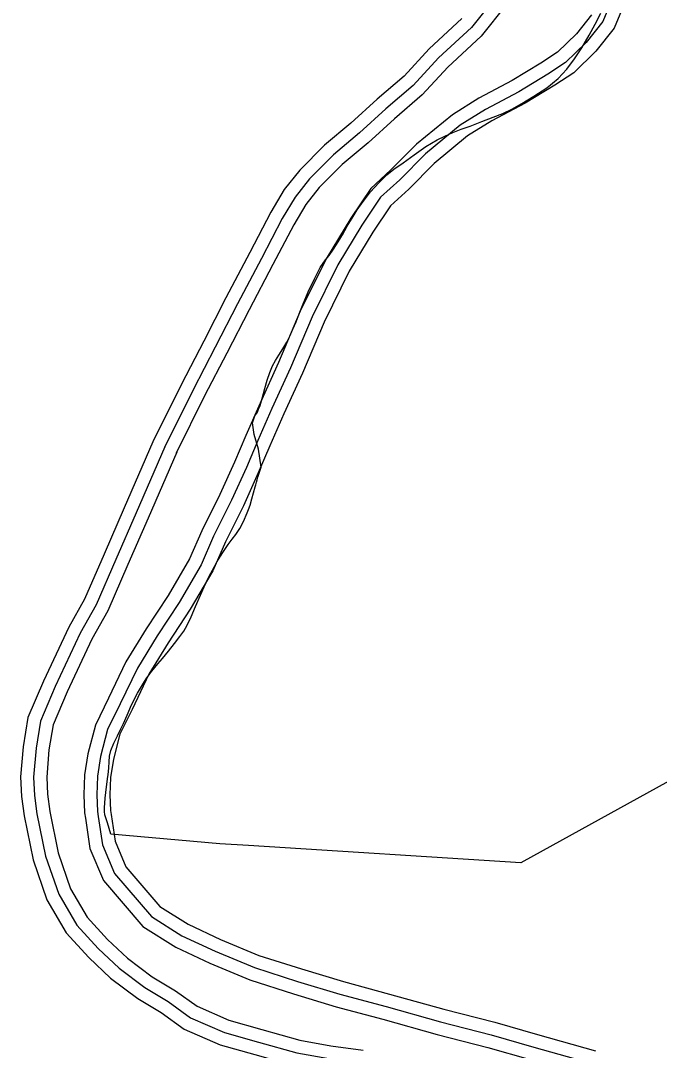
# Model space of a CAD drawing. Extents: x 884530 to 1028605, y 526725 to 653634.
# Drawn here: x 939498 to 941108, y 630357 to 632950 of the extents above; entities that cross this region are included whole.
import ezdxf

# ---------------------------------------------------------------- set-up
doc = ezdxf.new("R2010")
doc.units = 0
for name, color, linetype in [('Exist Boundary Political City Limit New', 7, 'Continuous'), ('Exist Hydrographic Bay Label', 7, 'Continuous'), ('Exist Hydrographic Buffer Line', 7, 'Continuous'), ('Map Preparation Boundary City Limit Buffer Line', 7, 'Continuous')]:
    doc.layers.add(name, color=color, linetype=linetype)

msp = doc.modelspace()

# ---------------------------------------------------------------- linework, layer by layer
at = {"layer": 'Exist Boundary Political City Limit New'}
for points in [[(940089.2, 631775.9), (940090.8, 631781.3), (940092.7, 631787.8), (940094.5, 631793.8), (940096.5, 631800.2), (940100.6, 631813), (940104.8, 631826), (940097.6, 631870.9), (940086.6, 631908.2), (940082.4, 631937.4), (940088.6, 631954.7), (940093.6, 631961.9), (940095.4, 631964.6), (940098.2, 631972), (940101.8, 631981.2), (940107.8, 632001.7), (940113.8, 632023.4), (940120, 632044.9), (940126.5, 632064.3), (940133.4, 632081), (940140.9, 632094.6), (940149.3, 632107.6), (940159.1, 632123.6), (940168.8, 632140.2), (940176.9, 632155.7), (940184.7, 632173.2), (940192.4, 632191.9), (940200.4, 632212), (940208.9, 632233.2), (940223.3, 632267.4), (940238.6, 632300.3), (940253.5, 632328.3), (940266.8, 632347.6), (940275.7, 632358.9), (940286.8, 632375), (940298.5, 632393.2), (940304.9, 632403.9), (940309.2, 632411.1), (940321.4, 632432.4), (940333.6, 632453.2), (940346.6, 632473.8), (940361.1, 632494.6), (940380.2, 632518.8), (940400.6, 632541.8), (940420.8, 632561.6), (940439.1, 632576.2), (940462, 632592.5), (940489.8, 632612.6), (940519.4, 632633), (940547.8, 632650.1), (940566.8, 632659.6), (940587, 632668.2), (940608.4, 632676.6), (940630.9, 632684.9), (940660.4, 632695.9), (940689.3, 632707), (940712.9, 632716.7), (940715.2, 632717.6), (940735.6, 632727.3), (940760.9, 632741.3), (940791.8, 632759.8), (940823.8, 632781.4), (940852.4, 632804.5), (940874.8, 632828), (940894.2, 632853.8), (940912.4, 632882.2), (940930.7, 632914), (940946, 632941.7), (940960.3, 632969.1)], [(941691.9, 631344.1), (940758.4, 630829.5), (940072.6, 630872.8), (940000, 630877.3), (939725.9, 630901.6), (939717.1, 630929.6), (939710.9, 630950.3), (939710.2, 630958.7), (939709.5, 630968.1), (939711.4, 630992), (939715.2, 631020.2), (939718.6, 631046.4), (939719.1, 631051.1), (939720.6, 631068.4), (939721.4, 631083.6), (939722.8, 631097.6), (939725.9, 631111.8), (939733.1, 631130.4), (939742.2, 631149.3), (939751.2, 631166.5), (939757.9, 631180.1), (939766.6, 631201.1), (939778.1, 631227.4), (939792.6, 631256.6), (939810.4, 631286.1), (939816.7, 631294.9), (939822.1, 631302.5), (939828.5, 631310.8), (939833.2, 631316.6), (939844.2, 631330), (939856, 631344), (939871, 631362.6), (939886.1, 631381.9), (939899.4, 631399.4), (939909.4, 631412.6), (939918.5, 631427.8), (939928.4, 631448.9), (939939.4, 631474.4), (939951.8, 631502.9), (939961.3, 631524.3), (939969.6, 631542.4), (939977.7, 631558.9), (939986.7, 631575.8), (939993.8, 631588.2), (939997.5, 631594.6), (940000, 631598.6), (940009.4, 631613.6), (940021.1, 631630.9), (940031.7, 631644.6), (940040.9, 631656.3), (940050.6, 631670.9), (940060.3, 631688.7), (940069.6, 631710.3), (940072.6, 631718.7), (940076.4, 631729.7), (940081.4, 631746.2), (940085.3, 631761.1), (940089.2, 631775.9)]]:
    msp.add_lwpolyline(points, dxfattribs=at)
at = {"layer": 'Exist Hydrographic Bay Label'}
for points in [[(941026.7, 633011.2), (940993.8, 632931.7), (940947.8, 632873.4), (940891.9, 632819), (940844.5, 632788), (940769.4, 632742.3), (940685.7, 632698.1), (940624.7, 632660), (940540.4, 632590.6), (940476.2, 632526), (940430.5, 632484.1), (940385.4, 632417.3), (940326.1, 632319.2), (940262.8, 632191), (940208.3, 632062.8), (940161.7, 631959.8), (940126.3, 631879.6), (940097.2, 631811.7), (940059.6, 631728.6), (940014.5, 631637.8), (939982.8, 631564.6), (939925.8, 631467.7), (939870.6, 631382.9), (939821.4, 631304.1), (939779.3, 631215.3), (939748.6, 631153.2), (939732.3, 631090.1), (939725.2, 631044.2), (939723.5, 631000.4), (939725.2, 630961.2), (939726.6, 630950.8), (939736.9, 630883.4), (939763.7, 630819.5), (939849.6, 630718.9), (939920.6, 630674.3), (940001.7, 630636.4), (940098.8, 630596.1), (940205.8, 630561.9), (940311.7, 630529.9), (940427.9, 630498.7), (940564.7, 630460.6), (940692.9, 630427.8), (940800.4, 630396.7), (940947, 630355.9)], [(940610, 632955.8), (940528, 632879.5), (940464.4, 632810.5), (940396.6, 632752.4), (940330.7, 632692.1), (940264.2, 632636.5), (940201.6, 632573.5), (940162.7, 632524.8), (940129.1, 632467.5), (940075.9, 632366.6), (940015.7, 632252.2), (939959.7, 632143.1), (939903.6, 632034.9), (939831.9, 631889.7)], [(939831.9, 631889.7), (939759.7, 631723.4), (939708.7, 631606.5), (939659.3, 631493.4), (939619.7, 631422.7), (939555.8, 631286.9), (939517.1, 631195.1), (939504.8, 631121.7), (939498.5, 631045.8), (939500.7, 630996), (939507.2, 630947.3), (939529.9, 630836.9), (939564.7, 630736.4), (939613.4, 630653.1), (939670.7, 630590.5), (939725.3, 630538.7), (939793.4, 630487.7), (939852.6, 630452.3), (939910.4, 630410.5), (940001, 630370.9), (940088.5, 630346.1), (940187.2, 630318.9), (940269.6, 630303.7), (940352.2, 630292.4)]]:
    msp.add_lwpolyline(points, dxfattribs=at)
at = {"layer": 'Exist Hydrographic Buffer Line'}
for points in [[(940995.6, 633021.8), (940965.3, 632948.4), (940923.4, 632895.4), (940871.3, 632844.7), (940826.9, 632815.8), (940753.2, 632770.8), (940669.3, 632726.5), (940605.5, 632686.7), (940518.3, 632614.9), (940453.5, 632549.7), (940405.5, 632505.7), (940357.8, 632435), (940297.3, 632335), (940233, 632204.7), (940178.3, 632076), (940131.7, 631973.2), (940096.2, 631892.7), (940067.2, 631824.9), (940029.9, 631742.7), (939984.8, 631651.7), (939953.5, 631579.5), (939897.9, 631485), (939842.9, 631400.5), (939792.6, 631319.8), (939749.7, 631229.6), (939717.7, 631164.7), (939700.1, 631096.7), (939692.5, 631047.3), (939690.6, 631000.4), (939692.5, 630958.3), (939694.1, 630946.2), (939705.1, 630874.5), (939735.4, 630802.1), (939827.9, 630693.8), (939904.9, 630645.4), (939988.5, 630606.3), (940087.5, 630565.3), (940196, 630530.6), (940302.6, 630498.3), (940419.3, 630467), (940556.3, 630428.9), (940684.3, 630396.1), (940791.5, 630365.1), (940938.5, 630324.2)], [(940694.9, 633009.4), (940634.1, 632933.4), (940551.2, 632856.3), (940487.3, 632786.8), (940418.3, 632727.9), (940352.3, 632667.4), (940286.4, 632612.3), (940226.2, 632551.7), (940189.8, 632506.1), (940157.8, 632451.6), (940105, 632351.4), (940044.9, 632237.1), (939988.8, 632128), (939932.9, 632020.1), (939861.3, 631875.1)], [(940721.6, 632990.2), (940658.3, 632911.1), (940574.5, 632833.2), (940510.1, 632763.2), (940440.1, 632703.3), (940373.9, 632642.7), (940308.6, 632588.1), (940250.7, 632529.8), (940216.9, 632487.5), (940186.5, 632435.6), (940134, 632336.1), (940074, 632222), (940018, 632113), (939962.1, 632005.3), (939890.7, 631860.6)], [(940936.7, 632965.2), (940898.9, 632917.4), (940850.7, 632870.5), (940809.4, 632843.5), (940737, 632799.4), (940653, 632755), (940586.3, 632713.4), (940496.2, 632639.2), (940430.7, 632573.4), (940380.5, 632527.3), (940330.1, 632452.7), (940268.5, 632350.7), (940203.1, 632218.4), (940148.2, 632089.2), (940101.8, 631986.6), (940066.1, 631905.7), (940037.2, 631838.2), (940000.3, 631756.7), (939955, 631665.5), (939924.2, 631594.4), (939870, 631502.3), (939815.2, 631418.1), (939763.8, 631335.6), (939720.2, 631243.9), (939686.8, 631176.2), (939667.9, 631103.3), (939659.8, 631050.5), (939657.8, 631000.3), (939659.8, 630955.4), (939661.6, 630941.5), (939673.3, 630865.5), (939707.1, 630784.7), (939806.2, 630668.7), (939889.2, 630616.6), (939975.2, 630576.3), (940076.2, 630534.5), (940186.3, 630499.2), (940293.6, 630466.8), (940410.6, 630435.4), (940547.8, 630397.2), (940675.7, 630364.4), (940782.5, 630333.5)], [(939862, 631876.6), (939789.7, 631710.3), (939738.8, 631593.3), (939688.7, 631478.8), (939648.9, 631407.6), (939585.7, 631273.5), (939548.8, 631185.9), (939537.4, 631117.6), (939531.3, 631045.2), (939533.4, 630998.9), (939539.5, 630952.8), (939561.6, 630845.6), (939594.7, 630750.2), (939640, 630672.6), (939694.1, 630613.5), (939746.5, 630563.9), (939811.7, 630515), (939870.6, 630479.8), (939926.8, 630439.1), (940012.1, 630401.9), (940097.4, 630377.7), (940194.6, 630350.9), (940274.8, 630336.1), (941038, 630155.9)], [(939892.1, 631863.5), (939819.8, 631697.3), (939768.9, 631580.2), (939718.1, 631464.2), (939678.1, 631392.6), (939615.7, 631260.2), (939580.6, 631176.8), (939570, 631113.5), (939564.2, 631044.6), (939566.1, 631001.8), (939571.9, 630958.2), (939593.3, 630854.4), (939624.6, 630764), (939666.6, 630692.2), (939717.5, 630636.5), (939767.6, 630589), (939830, 630542.3), (939888.7, 630507.2), (939943.2, 630467.8), (940023.1, 630432.8), (940106.2, 630409.3), (940201.9, 630382.9), (940280.1, 630368.5), (940361.1, 630357.4)]]:
    msp.add_lwpolyline(points, dxfattribs=at)
at = {"layer": 'Map Preparation Boundary City Limit Buffer Line'}
for points in [[(940089.2, 631775.9), (940090.8, 631781.3), (940092.7, 631787.8), (940094.5, 631793.8), (940096.5, 631800.2), (940100.6, 631813), (940104.8, 631826), (940097.6, 631870.9), (940086.6, 631908.2), (940082.4, 631937.4), (940088.6, 631954.7), (940093.6, 631961.9), (940095.4, 631964.6), (940098.2, 631972), (940101.8, 631981.2), (940107.8, 632001.7), (940113.8, 632023.4), (940120, 632044.9), (940126.5, 632064.3), (940133.4, 632081), (940140.9, 632094.6), (940149.3, 632107.6), (940159.1, 632123.6), (940168.8, 632140.2), (940176.9, 632155.7), (940184.7, 632173.2), (940192.4, 632191.9), (940200.4, 632212), (940208.9, 632233.2), (940223.3, 632267.4), (940238.6, 632300.3), (940253.5, 632328.3), (940266.8, 632347.6), (940275.7, 632358.9), (940286.8, 632375), (940298.5, 632393.2), (940304.9, 632403.9), (940309.2, 632411.1), (940321.4, 632432.4), (940333.6, 632453.2), (940346.6, 632473.8), (940361.1, 632494.6), (940380.2, 632518.8), (940400.6, 632541.8), (940420.8, 632561.6), (940439.1, 632576.2), (940462, 632592.5), (940489.8, 632612.6), (940519.4, 632633), (940547.8, 632650.1), (940566.8, 632659.6), (940587, 632668.2), (940608.4, 632676.6), (940630.9, 632684.9), (940660.4, 632695.9), (940689.3, 632707), (940712.9, 632716.7), (940715.2, 632717.6), (940735.6, 632727.3), (940760.9, 632741.3), (940791.8, 632759.8), (940823.8, 632781.4), (940852.4, 632804.5), (940874.8, 632828), (940894.2, 632853.8), (940912.4, 632882.2), (940930.7, 632914), (940946, 632941.7), (940960.3, 632969.1)], [(941691.9, 631344.1), (940758.4, 630829.5), (940072.6, 630872.8), (940000, 630877.3), (939725.9, 630901.6), (939717.1, 630929.6), (939710.9, 630950.3), (939710.2, 630958.7), (939709.5, 630968.1), (939711.4, 630992), (939715.2, 631020.2), (939718.6, 631046.4), (939719.1, 631051.1), (939720.6, 631068.4), (939721.4, 631083.6), (939722.8, 631097.6), (939725.9, 631111.8), (939733.1, 631130.4), (939742.2, 631149.3), (939751.2, 631166.5), (939757.9, 631180.1), (939766.6, 631201.1), (939778.1, 631227.4), (939792.6, 631256.6), (939810.4, 631286.1), (939816.7, 631294.9), (939822.1, 631302.5), (939828.5, 631310.8), (939833.2, 631316.6), (939844.2, 631330), (939856, 631344), (939871, 631362.6), (939886.1, 631381.9), (939899.4, 631399.4), (939909.4, 631412.6), (939918.5, 631427.8), (939928.4, 631448.9), (939939.4, 631474.4), (939951.8, 631502.9), (939961.3, 631524.3), (939969.6, 631542.4), (939977.7, 631558.9), (939986.7, 631575.8), (939993.8, 631588.2), (939997.5, 631594.6), (940000, 631598.6), (940009.4, 631613.6), (940021.1, 631630.9), (940031.7, 631644.6), (940040.9, 631656.3), (940050.6, 631670.9), (940060.3, 631688.7), (940069.6, 631710.3), (940072.6, 631718.7), (940076.4, 631729.7), (940081.4, 631746.2), (940085.3, 631761.1), (940089.2, 631775.9)]]:
    msp.add_lwpolyline(points, dxfattribs=at)

doc.saveas('drawing.dxf')
